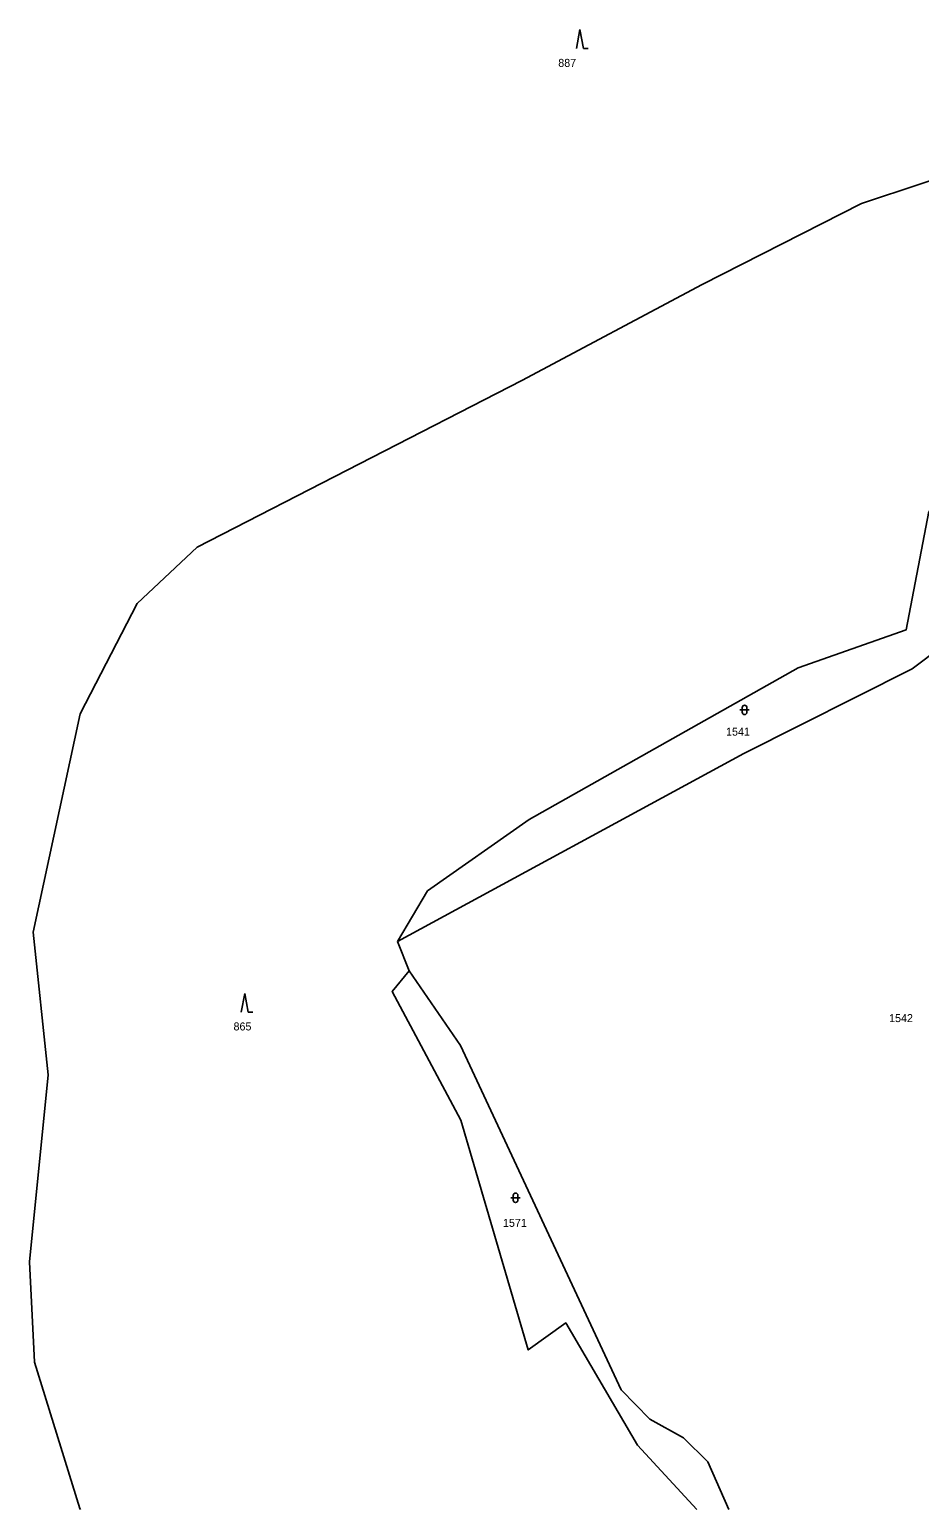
# Model space of a CAD drawing. Extents: x -520431 to -517205, y -1075927 to -1074013.
# Drawn here: x -519974.3 to -519785.3, y -1075925.4 to -1075611 of the extents above; entities that cross this region are included whole.
import ezdxf

# ---------------------------------------------------------------- set-up
doc = ezdxf.new("R2010")
doc.units = 0
for name, color, linetype in [('Hranice parcel', 7, 'Continuous'), ('Parcelní čísla', 7, 'Continuous'), ('Značky kultur', 7, 'Continuous')]:
    doc.layers.add(name, color=color, linetype=linetype)

msp = doc.modelspace()

# ---------------------------------------------------------------- linework, layer by layer
at = {"layer": 'Hranice parcel'}
msp.add_line((-519893.65, -1075810.94), (-519896.11, -1075804.71), dxfattribs=at)
for points in [[(-519771.9, -1075639.49), (-519797.59, -1075648.01), (-519831.4, -1075665.18), (-519869.71, -1075685.56), (-519938.68, -1075720.95), (-519951.42, -1075732.91), (-519963.54, -1075756.35), (-519973.49, -1075802.73), (-519970.36, -1075833.02), (-519974.27, -1075872.79), (-519973.23, -1075894.06), (-519963.6, -1075925.15), (-519963.49, -1075925.35)], [(-519896.11, -1075804.71), (-519889.72, -1075793.98), (-519868.14, -1075778.8), (-519811.02, -1075746.61), (-519788.09, -1075738.54), (-519783.25, -1075713.41), (-519754.8, -1075698.1), (-519745.69, -1075683.82)], [(-519896.11, -1075804.71), (-519822.58, -1075764.81), (-519786.77, -1075746.8), (-519780.5, -1075742.06), (-519770.25, -1075719.41), (-519751.52, -1075700.24), (-519744.33, -1075687.2)], [(-519832.52, -1075925.35), (-519845.15, -1075911.74), (-519860.37, -1075885.73), (-519868.34, -1075891.47), (-519882.65, -1075842.68), (-519897.24, -1075815.34), (-519893.65, -1075810.94)], [(-519893.65, -1075810.94), (-519882.76, -1075826.79), (-519848.59, -1075899.98), (-519842.54, -1075906.18), (-519835.34, -1075910.15), (-519830.2, -1075915.27), (-519825.72, -1075925.35)]]:
    msp.add_lwpolyline(points, dxfattribs=at)
at = {"layer": 'Značky kultur'}
for p, q in [((-519857.38, -1075611.04), (-519858.13, -1075615.04)), ((-519856.63, -1075615.04), (-519857.38, -1075611.04)), ((-519856.63, -1075615.04), (-519855.63, -1075615.04)), ((-519823.39, -1075755.55), (-519821.39, -1075755.55)), ((-519822.89, -1075755.05), (-519822.89, -1075756.05)), ((-519821.89, -1075756.05), (-519821.89, -1075755.05)), ((-519928.58, -1075815.76), (-519929.33, -1075819.76)), ((-519927.83, -1075819.76), (-519928.58, -1075815.76)), ((-519927.83, -1075819.76), (-519926.83, -1075819.76)), ((-519872.05, -1075859.17), (-519870.05, -1075859.17)), ((-519871.55, -1075858.67), (-519871.55, -1075859.67)), ((-519870.55, -1075859.67), (-519870.55, -1075858.67))]:
    msp.add_line(p, q, dxfattribs=at)
for centre, start, end in [((-519822.39, -1075755.05), 0, 180), ((-519822.39, -1075756.05), 180, 359.9879), ((-519871.05, -1075858.67), 0, 180), ((-519871.05, -1075859.67), 180, 359.9879)]:
    msp.add_arc(centre, 0.5, start, end, dxfattribs=at)

# ---------------------------------------------------------------- texts
at = {"layer": 'Parcelní čísla'}
for s, p in [('887', (-519861.97, -1075618.96)), ('1541', (-519826.33, -1075761.01)), ('1542', (-519791.7, -1075821.85)), ('865', (-519930.95, -1075823.62)), ('1571', (-519873.71, -1075865.34))]:
    msp.add_text(s, height=1.7, dxfattribs=at).set_placement(p)

doc.saveas('drawing.dxf')
